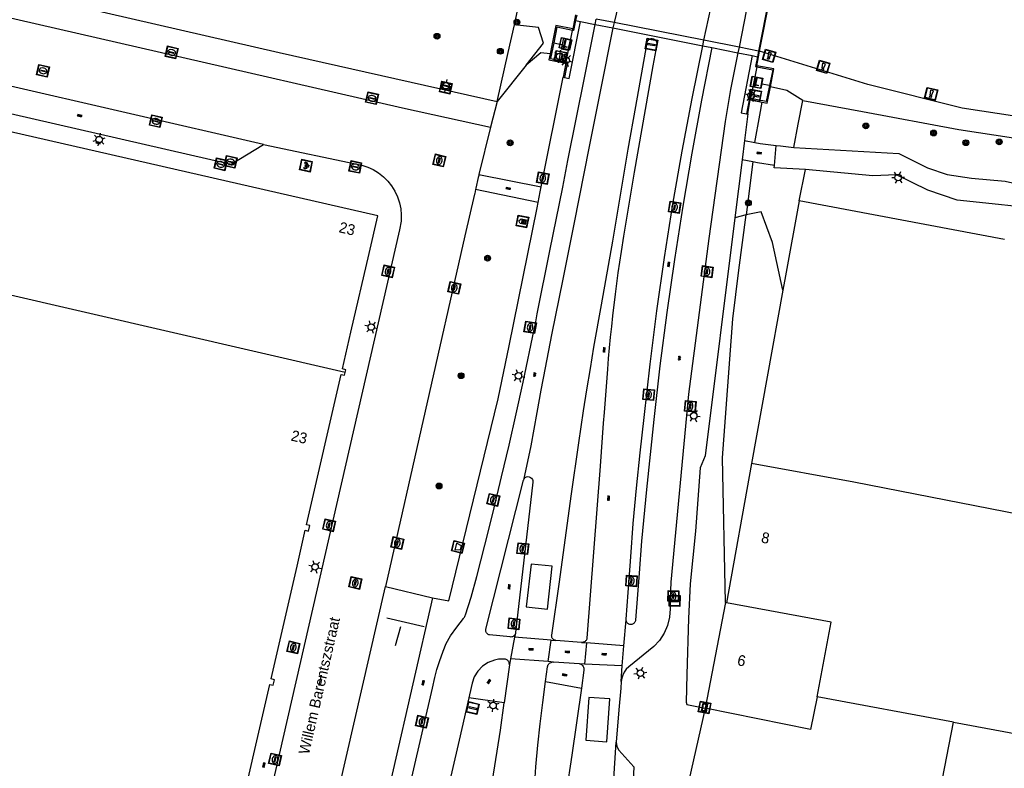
# Model space of a CAD drawing. Header units: metres. Extents: x 93870 to 95789, y 463036 to 464040.
# Tile 265 of 344: x 95054 to 95146, y 463934 to 464003. Entities that reach past the tile are written whole.
import ezdxf
from ezdxf.enums import TextEntityAlignment as Align

# ---------------------------------------------------------------- set-up
doc = ezdxf.new("R2010")
doc.units = ezdxf.units.M
doc.header["$LTSCALE"] = 25.4
for name, color, linetype in [('B_BEBOUWINGSGRENS_0', 1, 'Continuous'), ('B_TUSSENMUUR_0', 7, 'Continuous'), ('G_GRENS_ALGEMEEN_0', 7, 'Continuous'), ('K_KUNSTWERKGRENS_0', 1, 'Continuous'), ('K_KUNSTWERKGRENS_1', 1, 'Continuous'), ('Q_AFVALBAK_0', 7, 'Continuous'), ('Q_BALUSTRADE_LIJN_1', 193, 'Continuous'), ('Q_BETAALAUTOMAAT_0', 7, 'Continuous'), ('Q_BOOM_0', 3, 'Continuous'), ('Q_BRANDKRAAN_0', 5, 'Continuous'), ('Q_DAMWAND_0', 6, 'Continuous'), ('Q_FIETSENREK_LIJN_0', 7, 'Continuous'), ('Q_INSPECTIE_OF_RIOOLPUT_0', 253, 'Continuous'), ('Q_KOLK_0', 254, 'Continuous'), ('Q_LICHTMAST_0', 2, 'Continuous'), ('Q_MEERPAAL_0', 7, 'Continuous'), ('Q_RECLAMEZUIL_0', 232, 'Continuous'), ('Q_SLAGBOOM_0', 7, 'Continuous'), ('Q_STRAATNAAMBORD_0', 7, 'Continuous'), ('Q_VERKEERSBORDPAAL_0', 40, 'Continuous'), ('Q_VERKEERSREGELINSTALLATIEPAAL', 40, 'Continuous'), ('S_GBKN_SYMBOOL_GV_GROOT_0', 7, 'Continuous'), ('S_GBKN_SYMBOOL_OV_GROOT_0', 7, 'Continuous'), ('T_CULTUURGRENS_0', 76, 'Continuous'), ('V_WEGGRENS_0', 7, 'Continuous'), ('V_WEGGRENS_1', 7, 'Continuous'), ('Z_GBKN_HUISNUMMER_0', 252, 'Continuous'), ('Z_STRAATNAAM_0', 252, 'Continuous')]:
    doc.layers.add(name, color=color, linetype=linetype)

# ---------------------------------------------------------------- blocks, each defined once
blk = doc.blocks.new('Q_AFVALBAK')
for points in [[(-0.5, 0.5), (0.5, 0.5), (0.5, -0.5), (-0.5, -0.5)], [(-0.336, 0.197), (0.331, 0.197), (0.19, -0.251), (-0.196, -0.251)]]:
    blk.add_lwpolyline(points, close=True)
blk.add_lwpolyline([(-0.442, 0.464), (0.438, 0.464, -0.414214), (0.459, 0.442), (0.459, -0.437, -0.414214), (0.438, -0.459), (-0.442, -0.459, -0.414214), (-0.463, -0.437), (-0.463, 0.442), (-0.463, 0.444), (-0.463, 0.446), (-0.463, 0.448), (-0.462, 0.45), (-0.461, 0.451), (-0.46, 0.453), (-0.459, 0.455), (-0.458, 0.456), (-0.457, 0.457), (-0.456, 0.459), (-0.454, 0.46), (-0.453, 0.461), (-0.451, 0.462), (-0.449, 0.462), (-0.447, 0.463), (-0.446, 0.463), (-0.444, 0.464), (-0.442, 0.464)], format="xyb")
blk = doc.blocks.new('Q_STRAATNAAMBORD')
for points in [[(-0.5, 0.5), (0.5, 0.5), (0.5, -0.5), (-0.5, -0.5)], [(-0.369, 0.22), (0.358, 0.22), (0.358, -0.214), (-0.369, -0.214)]]:
    blk.add_lwpolyline(points, close=True)
for points in [[(-0.442, 0.464), (0.438, 0.464, -0.414214), (0.459, 0.442), (0.459, -0.437, -0.414214), (0.438, -0.459), (-0.442, -0.459, -0.414214), (-0.463, -0.437), (-0.463, 0.442), (-0.463, 0.444), (-0.463, 0.446), (-0.463, 0.448), (-0.462, 0.45), (-0.461, 0.451), (-0.46, 0.453), (-0.459, 0.455), (-0.458, 0.456), (-0.457, 0.457), (-0.456, 0.459), (-0.454, 0.46), (-0.453, 0.461), (-0.451, 0.462), (-0.449, 0.462), (-0.447, 0.463), (-0.446, 0.463), (-0.444, 0.464), (-0.442, 0.464)], [(-0.287, 0.16), (0.281, 0.16, -0.414214), (0.303, 0.139), (0.303, -0.134, -0.414214), (0.281, -0.156), (-0.287, -0.156, -0.414214), (-0.308, -0.134), (-0.308, 0.139), (-0.308, 0.14), (-0.308, 0.142), (-0.307, 0.144), (-0.307, 0.146), (-0.306, 0.148), (-0.305, 0.149), (-0.304, 0.151), (-0.303, 0.152), (-0.302, 0.154), (-0.3, 0.155), (-0.299, 0.156), (-0.297, 0.157), (-0.296, 0.158), (-0.294, 0.159), (-0.292, 0.159), (-0.29, 0.16), (-0.288, 0.16), (-0.287, 0.16)]]:
    blk.add_lwpolyline(points, format="xyb")
blk = doc.blocks.new('Q_LICHTMAST')
for points in [[(-0.26, 0.15), (-0.52, 0.3)], [(0, 0.3), (0, 0.6)], [(0.26, 0.15), (0.52, 0.3)], [(-0.26, -0.15), (-0.52, -0.3)], [(0, -0.3), (0, -0.6)], [(0.26, -0.15), (0.52, -0.3)]]:
    blk.add_lwpolyline(points)
blk.add_circle((0, 0), 0.3)
blk = doc.blocks.new('Q_VERKEERSREGELINSTALLATIEPAAL')
for points in [[(-0.5, 0.5), (0.5, 0.5), (0.5, -0.5), (-0.5, -0.5)], [(-0.08, 0.333), (0.071, 0.333), (0.071, -0.329), (-0.08, -0.329)]]:
    blk.add_lwpolyline(points, close=True)
blk.add_lwpolyline([(-0.442, 0.464), (0.438, 0.464, -0.414214), (0.459, 0.442), (0.459, -0.437, -0.414214), (0.438, -0.459), (-0.442, -0.459, -0.414214), (-0.463, -0.437), (-0.463, 0.442), (-0.463, 0.444), (-0.463, 0.446), (-0.463, 0.448), (-0.462, 0.45), (-0.461, 0.451), (-0.46, 0.453), (-0.459, 0.455), (-0.458, 0.456), (-0.457, 0.457), (-0.456, 0.459), (-0.454, 0.46), (-0.453, 0.461), (-0.451, 0.462), (-0.449, 0.462), (-0.447, 0.463), (-0.446, 0.463), (-0.444, 0.464), (-0.442, 0.464)], format="xyb")
blk = doc.blocks.new('Q_VERKEERSBORDPAAL')
for points in [[(-0.5, 0.5), (0.5, 0.5), (0.5, -0.5), (-0.5, -0.5)], [(-0.08, 0.333), (0.071, 0.333), (0.071, -0.329), (-0.08, -0.329)]]:
    blk.add_lwpolyline(points, close=True)
blk.add_lwpolyline([(-0.442, 0.464), (0.438, 0.464, -0.414214), (0.459, 0.442), (0.459, -0.437, -0.414214), (0.438, -0.459), (-0.442, -0.459, -0.414214), (-0.463, -0.437), (-0.463, 0.442), (-0.463, 0.444), (-0.463, 0.446), (-0.463, 0.448), (-0.462, 0.45), (-0.461, 0.451), (-0.46, 0.453), (-0.459, 0.455), (-0.458, 0.456), (-0.457, 0.457), (-0.456, 0.459), (-0.454, 0.46), (-0.453, 0.461), (-0.451, 0.462), (-0.449, 0.462), (-0.447, 0.463), (-0.446, 0.463), (-0.444, 0.464), (-0.442, 0.464)], format="xyb")
blk = doc.blocks.new('Q_KOLK')
blk.add_lwpolyline([(-0.5, 0.5), (0.5, 0.5), (0.5, -0.5), (-0.5, -0.5)], close=True)
for points in [[(-0.442, 0.464), (0.438, 0.464, -0.414214), (0.459, 0.442), (0.459, -0.437, -0.414214), (0.438, -0.459), (-0.442, -0.459, -0.414214), (-0.463, -0.437), (-0.463, 0.442, -0.414214), (-0.442, 0.464)], [(-0.345, 0.105, 0.380426), (-0.276, -0.18)], [(-0.008, 0.266, 0.240218), (-0.345, 0.105)], [(-0.194, 0.045, 0.853344), (-0.194, -0.032)], [(0.331, 0.111, 0.240191), (-0.008, 0.266)], [(0.185, -0.032, 0.849746), (0.185, 0.045)], [(0.267, -0.176, 0.380426), (0.331, 0.111)], [(-0.276, -0.18, 0.148452), (0.012, -0.257)], [(0.012, -0.257, 0.131742), (0.267, -0.176)]]:
    blk.add_lwpolyline(points, format="xyb")
for points in [[(-0.194, 0.045), (0.185, 0.045)], [(0.185, -0.032), (-0.194, -0.032)]]:
    blk.add_lwpolyline(points)
blk = doc.blocks.new('Q_BRANDKRAAN')
blk.add_lwpolyline([(-0.5, 0.5), (0.5, 0.5), (0.5, -0.5), (-0.5, -0.5)], close=True)
for points in [[(-0.442, 0.464), (0.438, 0.464, -0.414214), (0.459, 0.442), (0.459, -0.437, -0.414214), (0.438, -0.459), (-0.442, -0.459, -0.414214), (-0.463, -0.437), (-0.463, 0.442), (-0.463, 0.444), (-0.463, 0.446), (-0.463, 0.448), (-0.462, 0.45), (-0.461, 0.451), (-0.46, 0.453), (-0.459, 0.455), (-0.458, 0.456), (-0.457, 0.457), (-0.456, 0.459), (-0.454, 0.46), (-0.453, 0.461), (-0.451, 0.462), (-0.449, 0.462), (-0.447, 0.463), (-0.446, 0.463), (-0.444, 0.464), (-0.442, 0.464)], [(-0.345, 0.105, 0.380426), (-0.276, -0.18)], [(-0.008, 0.266, 0.240218), (-0.345, 0.105)], [(-0.194, 0.045, 0.853344), (-0.194, -0.032)], [(0.331, 0.111, 0.240191), (-0.008, 0.266)], [(0.185, -0.032, 0.849746), (0.185, 0.045)], [(0.267, -0.176, 0.380426), (0.331, 0.111)], [(-0.276, -0.18, 0.148452), (0.012, -0.257)], [(0.012, -0.257, 0.131742), (0.267, -0.176)]]:
    blk.add_lwpolyline(points, format="xyb")
for points in [[(-0.194, 0.045), (0.185, 0.045)], [(0.185, -0.032), (-0.194, -0.032)]]:
    blk.add_lwpolyline(points)
blk = doc.blocks.new('Q_INSPECTIE_OF_RIOOLPUT')
blk.add_lwpolyline([(-0.5, 0.5), (0.5, 0.5), (0.5, -0.5), (-0.5, -0.5)], close=True)
for points in [[(-0.442, 0.464), (0.438, 0.464, -0.414214), (0.459, 0.442), (0.459, -0.437, -0.414214), (0.438, -0.459), (-0.442, -0.459, -0.414214), (-0.463, -0.437), (-0.463, 0.442), (-0.463, 0.444), (-0.463, 0.446), (-0.463, 0.448), (-0.462, 0.45), (-0.461, 0.451), (-0.46, 0.453), (-0.459, 0.455), (-0.458, 0.456), (-0.457, 0.457), (-0.456, 0.459), (-0.454, 0.46), (-0.453, 0.461), (-0.451, 0.462), (-0.449, 0.462), (-0.447, 0.463), (-0.446, 0.463), (-0.444, 0.464), (-0.442, 0.464)], [(-0.345, 0.105, 0.380426), (-0.276, -0.18)], [(-0.008, 0.266, 0.240218), (-0.345, 0.105)], [(-0.194, 0.045, 0.853344), (-0.194, -0.032)], [(0.331, 0.111, 0.240191), (-0.008, 0.266)], [(0.185, -0.032, 0.849746), (0.185, 0.045)], [(0.267, -0.176, 0.380426), (0.331, 0.111)], [(-0.276, -0.18, 0.148452), (0.012, -0.257)], [(0.012, -0.257, 0.131742), (0.267, -0.176)]]:
    blk.add_lwpolyline(points, format="xyb")
for points in [[(-0.194, 0.045), (0.185, 0.045)], [(0.185, -0.032), (-0.194, -0.032)]]:
    blk.add_lwpolyline(points)
blk = doc.blocks.new('Q_BETAALAUTOMAAT')
blk.add_lwpolyline([(-0.5, 0.5), (0.5, 0.5), (0.5, -0.5), (-0.5, -0.5)], close=True)
for points in [[(-0.442, 0.464), (0.438, 0.464, -0.414214), (0.459, 0.442), (0.459, -0.437, -0.414214), (0.438, -0.459), (-0.442, -0.459, -0.414214), (-0.463, -0.437), (-0.463, 0.442), (-0.463, 0.444), (-0.463, 0.446), (-0.463, 0.448), (-0.462, 0.45), (-0.461, 0.451), (-0.46, 0.453), (-0.459, 0.455), (-0.458, 0.456), (-0.457, 0.457), (-0.456, 0.459), (-0.454, 0.46), (-0.453, 0.461), (-0.451, 0.462), (-0.449, 0.462), (-0.447, 0.463), (-0.446, 0.463), (-0.444, 0.464), (-0.442, 0.464)], [(-0.203, 0.032, 0.050902), (-0.201, -0.03)], [(-0.002, 0.295, 0.299915), (-0.19, 0.099)], [(-0.112, 0.032, 0.069027), (-0.112, -0.03)], [(0.002, 0.2, 0.158079), (-0.093, 0.099)], [(0.146, 0.286, 0.138529), (-0.002, 0.295)], [(0.137, 0.201, 0.200552), (0.002, 0.2)], [(-0.185, -0.097, 0.345501), (0.016, -0.284)], [(-0.091, -0.097, 0.158478), (0.007, -0.196)], [(0.007, -0.196, 0.260272), (0.133, -0.183)], [(0.016, -0.284, 0.17253), (0.151, -0.265)]]:
    blk.add_lwpolyline(points, format="xyb")
for points in [[(-0.203, 0.032), (-0.268, 0.032), (-0.268, 0.099)], [(-0.268, 0.099), (-0.19, 0.099)], [(0.057, 0.032), (-0.112, 0.032)], [(-0.093, 0.099), (0.057, 0.099)], [(0.057, 0.099), (0.057, 0.032)], [(0.146, 0.286), (0.137, 0.201)], [(-0.185, -0.097), (-0.268, -0.097), (-0.268, -0.03)], [(-0.268, -0.03), (-0.201, -0.03)], [(-0.112, -0.03), (0.057, -0.03)], [(0.057, -0.097), (-0.091, -0.097)], [(0.057, -0.03), (0.057, -0.097)], [(0.133, -0.183), (0.151, -0.265)]]:
    blk.add_lwpolyline(points)
blk = doc.blocks.new('Q_RECLAMEZUIL')
blk.add_lwpolyline([(-0.5, 0.5), (0.5, 0.5), (0.5, -0.5), (-0.5, -0.5)], close=True)
for points in [[(-0.442, 0.464), (0.438, 0.464, -0.414214), (0.459, 0.442), (0.459, -0.437, -0.414214), (0.438, -0.459), (-0.442, -0.459, -0.414214), (-0.463, -0.437), (-0.463, 0.442), (-0.463, 0.444), (-0.463, 0.446), (-0.463, 0.448), (-0.462, 0.45), (-0.461, 0.451), (-0.46, 0.453), (-0.459, 0.455), (-0.458, 0.456), (-0.457, 0.457), (-0.456, 0.459), (-0.454, 0.46), (-0.453, 0.461), (-0.451, 0.462), (-0.449, 0.462), (-0.447, 0.463), (-0.446, 0.463), (-0.444, 0.464), (-0.442, 0.464)], [(-0.132, 0.045, 0.550274), (-0.132, -0.036)], [(0.126, -0.036, 0.506565), (0.126, 0.045)], [(-0.132, -0.14, 0.502509), (-0.132, -0.221)], [(0.126, -0.221, 0.554525), (0.126, -0.14)]]:
    blk.add_lwpolyline(points, format="xyb")
for points in [[(-0.228, 0.17), (-0.002, 0.326), (0.215, 0.17)], [(0.215, 0.17), (0.215, -0.318), (-0.228, -0.318), (-0.228, 0.17)], [(-0.132, 0.045), (0.126, 0.045)], [(0.126, -0.036), (-0.132, -0.036)], [(-0.132, -0.14), (0.126, -0.14)], [(0.126, -0.221), (-0.132, -0.221)]]:
    blk.add_lwpolyline(points)
blk = doc.blocks.new('Q_SLAGBOOM')
blk.add_lwpolyline([(-0.5, 0.5), (0.5, 0.5), (0.5, -0.5), (-0.5, -0.5)], close=True)
blk.add_lwpolyline([(-0.442, 0.464), (0.438, 0.464, -0.414214), (0.459, 0.442), (0.459, -0.437, -0.414214), (0.438, -0.459), (-0.442, -0.459, -0.414214), (-0.463, -0.437), (-0.463, 0.442), (-0.463, 0.444), (-0.463, 0.446), (-0.463, 0.448), (-0.462, 0.45), (-0.461, 0.451), (-0.46, 0.453), (-0.459, 0.455), (-0.458, 0.456), (-0.457, 0.457), (-0.456, 0.459), (-0.454, 0.46), (-0.453, 0.461), (-0.451, 0.462), (-0.449, 0.462), (-0.447, 0.463), (-0.446, 0.463), (-0.444, 0.464), (-0.442, 0.464)], format="xyb")
for points in [[(-0.29, 0.043), (-0.375, 0.043), (-0.375, 0.105)], [(-0.375, 0.105), (-0.29, 0.105)], [(-0.29, 0.105), (-0.29, 0.204)], [(-0.29, 0.204), (-0.226, 0.204), (-0.226, 0.105)], [(-0.226, 0.043), (-0.226, -0.197), (-0.29, -0.197), (-0.29, 0.043)], [(-0.226, 0.105), (0.37, 0.105), (0.37, 0.043), (-0.226, 0.043)]]:
    blk.add_lwpolyline(points)
blk = doc.blocks.new('Q_BOOM')
for radius in [0.27, 0.18, 0.09]:
    blk.add_circle((0, 0), radius)
blk = doc.blocks.new('Q_MEERPAAL')
for points in [[(-0.5, 0.5), (0.5, 0.5), (0.5, -0.5), (-0.5, -0.5)], [(-0.076, 0.32), (0.068, 0.32), (0.068, 0.17), (-0.076, 0.17)]]:
    blk.add_lwpolyline(points, close=True)
blk.add_lwpolyline([(-0.442, 0.464), (0.438, 0.464, -0.414214), (0.459, 0.442), (0.459, -0.437, -0.414214), (0.438, -0.459), (-0.442, -0.459, -0.414214), (-0.463, -0.437), (-0.463, 0.442), (-0.463, 0.444), (-0.463, 0.446), (-0.463, 0.448), (-0.462, 0.45), (-0.461, 0.451), (-0.46, 0.453), (-0.459, 0.455), (-0.458, 0.456), (-0.457, 0.457), (-0.456, 0.459), (-0.454, 0.46), (-0.453, 0.461), (-0.451, 0.462), (-0.449, 0.462), (-0.447, 0.463), (-0.446, 0.463), (-0.444, 0.464), (-0.442, 0.464)], format="xyb")
for points in [[(-0.076, 0.124), (-0.136, -0.311)], [(-0.076, 0.124), (0.068, 0.124)], [(0.068, 0.124), (0.122, -0.311)], [(-0.136, -0.311), (0.122, -0.311)]]:
    blk.add_lwpolyline(points)
blk = doc.blocks.new('S_GBKN_SYMBOOL_OV_GROOT')
for points in [[(-0.21875, 0.0625), (0.21875, 0.0625)], [(-0.21875, 0), (0.21875, 0)], [(-0.1875, 0.0625), (-0.1875, 0)], [(-0.125, 0.09375), (-0.125, 0.0625)], [(-0.125, 0), (-0.125, -0.0625)], [(-0.0625, 0.0625), (-0.0625, 0)], [(0, 0.09375), (0, 0.0625)], [(0, 0), (0, -0.0625)], [(0.0625, 0.0625), (0.0625, 0)], [(0.125, 0.09375), (0.125, 0.0625)], [(0.125, 0), (0.125, -0.0625)], [(0.1875, 0.0625), (0.1875, 0)], [(-0.21875, -0.0625), (0.21875, -0.0625)], [(-0.1875, -0.0625), (-0.1875, -0.09375)], [(-0.0625, -0.0625), (-0.0625, -0.09375)], [(0.0625, -0.0625), (0.0625, -0.09375)], [(0.1875, -0.0625), (0.1875, -0.09375)]]:
    blk.add_lwpolyline(points)
blk = doc.blocks.new('S_GBKN_SYMBOOL_GV_GROOT')
for points in [[(-0.1875, 0.03125), (-0.09375, 0.09375)], [(-0.1875, -0.0625), (0.0625, 0.09375)], [(-0.1875, 0.09375), (0.125, -0.09375)], [(-0.1875, 0), (-0.03125, -0.09375)], [(-0.125, -0.09375), (0.1875, 0.09375)], [(-0.0625, 0.09375), (0.1875, -0.0625)], [(0.03125, -0.09375), (0.1875, 0)], [(0.09375, 0.09375), (0.1875, 0.03125)]]:
    blk.add_lwpolyline(points)

msp = doc.modelspace()

# ---------------------------------------------------------------- linework, layer by layer
at = {"layer": 'B_BEBOUWINGSGRENS_0'}
for p, q in [((95087.47, 463984.83), (95051.64, 463993.02)), ((95145.729, 463982.618), (95126.64, 463986.23)), ((95086.661, 463981.32), (95087.47, 463984.83)), ((95125.136, 463977.923), (95122.224, 463961.835)), ((95122.224, 463961.835), (95119.879, 463948.883)), ((95119.78, 463948.9), (95117.89, 463939.08)), ((95119.879, 463948.883), (95119.78, 463948.9)), ((95117.89, 463939.08), (95114.566, 463924.228))]:
    msp.add_line(p, q, dxfattribs=at)
for points in [[(95126.64, 463986.23), (95125.378, 463979.26), (95125.136, 463977.923)], [(95084.451, 463970.286), (95084.51, 463970.53), (95084.19, 463970.6), (95084.976, 463974.011), (95086.661, 463981.32)], [(95074.23, 463927.34), (95077.45, 463941.3), (95077.76, 463941.23), (95077.87, 463941.74), (95077.56, 463941.81), (95079.971, 463952.282), (95080.74, 463955.62), (95081.05, 463955.55), (95081.17, 463956.06), (95080.86, 463956.13), (95084.08, 463970.1), (95084.39, 463970.03), (95084.451, 463970.286)]]:
    msp.add_lwpolyline(points, dxfattribs=at)
at = {"layer": 'B_TUSSENMUUR_0'}
for p, q in [((95084.451, 463970.286), (95048.322, 463978.608)), ((95140.987, 463937.781), (95128.307, 463940.147)), ((95137.457, 463919.747), (95140.987, 463937.781))]:
    msp.add_line(p, q, dxfattribs=at)
for points in [[(95151.534, 463956.232), (95131.712, 463960.078), (95122.224, 463961.835)], [(95140.987, 463937.781), (95147.83, 463936.51), (95151.534, 463956.232)], [(95128.307, 463940.147), (95129.613, 463947.08), (95119.879, 463948.883)], [(95128.307, 463940.147), (95127.705, 463937.117), (95117.89, 463939.08)]]:
    msp.add_lwpolyline(points, dxfattribs=at)
at = {"layer": 'G_GRENS_ALGEMEEN_0'}
for p, q in [((95105.749, 464002.988), (95105.592, 464002.193)), ((95122.71, 463998.769), (95122.863, 463999.59)), ((95104.956, 463999.016), (95104.691, 463997.696)), ((95121.855, 463994.298), (95122.098, 463995.601))]:
    msp.add_line(p, q, dxfattribs=at)
at = {"layer": 'K_KUNSTWERKGRENS_0'}
for p, q in [((95105.85, 464003.492), (95105.749, 464002.988)), ((95105.749, 464002.988), (95105.862, 464002.966)), ((95105.862, 464002.966), (95106.33, 464002.873)), ((95106.33, 464002.873), (95107.681, 464002.595)), ((95109.451, 464002.78), (95107.783, 464003.11)), ((95117.792, 464001.132), (95109.451, 464002.78)), ((95107.681, 464002.595), (95109.328, 464002.277)), ((95109.328, 464002.277), (95109.331, 464002.277)), ((95109.331, 464002.277), (95117.682, 464000.619)), ((95105.382, 464001.181), (95104.738, 464001.324)), ((95121.05, 464000.487), (95117.792, 464001.132)), ((95117.682, 464000.619), (95118.514, 464000.454)), ((95118.514, 464000.454), (95120.948, 463999.97)), ((95122.874, 464000.127), (95121.05, 464000.487)), ((95122.863, 463999.59), (95122.965, 464000.109)), ((95122.965, 464000.109), (95122.874, 464000.127)), ((95122.965, 464000.109), (95122.965, 464000.109)), ((95120.948, 463999.97), (95122.279, 463999.706)), ((95122.279, 463999.706), (95122.772, 463999.608)), ((95122.772, 463999.608), (95122.863, 463999.59))]:
    msp.add_line(p, q, dxfattribs=at)
msp.add_lwpolyline([(95104.738, 464001.324), (95104.523, 464000.354), (95105.167, 464000.211), (95105.382, 464001.181)], dxfattribs=at)
at = {"layer": 'K_KUNSTWERKGRENS_1'}
for p, q in [((95122.965, 464000.109), (95125.069, 464010.826)), ((95104.982, 463999.143), (95105.564, 464002.055)), ((95105.564, 464002.055), (95105.592, 464002.193)), ((95107.681, 464002.595), (95109.331, 464002.277)), ((95122.863, 463999.59), (95122.965, 464000.109)), ((95103.491, 463999.878), (95103.381, 463999.331)), ((95103.381, 463999.331), (95104.956, 463999.016)), ((95104.956, 463999.016), (95104.982, 463999.143)), ((95122.693, 463998.682), (95122.124, 463995.736)), ((95122.71, 463998.769), (95122.693, 463998.682)), ((95122.124, 463995.736), (95122.098, 463995.601)), ((95122.098, 463995.601), (95123.217, 463995.388))]:
    msp.add_line(p, q, dxfattribs=at)
for points in [[(95105.592, 464002.193), (95104.017, 464002.508), (95103.491, 463999.878)], [(95123.964, 463996.808), (95124.29, 463998.482), (95122.71, 463998.769)], [(95123.217, 463995.388), (95123.671, 463995.302), (95123.964, 463996.808)]]:
    msp.add_lwpolyline(points, dxfattribs=at)
at = {"layer": 'Q_BALUSTRADE_LIJN_1'}
for p, q in [((95124.987, 464010.842), (95122.874, 464000.127)), ((95105.963, 464003.47), (95105.862, 464002.966)), ((95103.827, 464000.896), (95104.561, 464000.738)), ((95122.874, 464000.127), (95122.772, 463999.608)), ((95104.824, 463997.674), (95104.82, 463997.651)), ((95123.876, 463996.919), (95123.165, 463997.06)), ((95121.756, 463994.314), (95121.751, 463994.289))]:
    msp.add_line(p, q, dxfattribs=at)
for points in [[(95105.862, 464002.966), (95105.677, 464002.032), (95105.564, 464002.055)], [(95105.564, 464002.055), (95104.12, 464002.355), (95103.827, 464000.896)], [(95103.827, 464000.896), (95103.534, 463999.432), (95104.982, 463999.143)], [(95104.982, 463999.143), (95105.109, 463999.118), (95104.824, 463997.674)], [(95122.772, 463999.608), (95122.593, 463998.701), (95122.693, 463998.682)], [(95122.693, 463998.682), (95124.178, 463998.402), (95123.876, 463996.919)], [(95123.876, 463996.919), (95123.587, 463995.45), (95122.124, 463995.736)], [(95122.124, 463995.736), (95122.024, 463995.756), (95121.756, 463994.314)]]:
    msp.add_lwpolyline(points, dxfattribs=at)
at = {"layer": 'Q_DAMWAND_0'}
msp.add_lwpolyline([(95178.13, 463989.29), (95169.637, 463990.585), (95141.79, 463994.83), (95133.034, 463997.03), (95122.965, 464000.109)], dxfattribs=at)
at = {"layer": 'Q_FIETSENREK_LIJN_0'}
for p, q in [((95088.307, 463947.499), (95091.801, 463946.679)), ((95089.132, 463944.928), (95089.614, 463946.692))]:
    msp.add_line(p, q, dxfattribs=at)
at = {"layer": 'T_CULTUURGRENS_0'}
for p, q in [((95100.168, 464002.572), (95100.601, 464004.464)), ((95101.264, 463998.836), (95098.571, 463995.452)), ((95122.33, 463989.841), (95121.704, 463984.928)), ((95126.64, 463986.23), (95127.217, 463989.125)), ((95121.704, 463984.928), (95120.675, 463984.643)), ((95119.78, 463948.9), (95119.525, 463962.35))]:
    msp.add_line(p, q, dxfattribs=at)
for points in [[(95098.571, 463995.452), (95099.58, 464000), (95100.168, 464002.572)], [(95101.264, 463998.836), (95102.885, 464000.866), (95102.412, 464002.308), (95100.168, 464002.572)], [(95103.491, 463999.878), (95102.62, 463999.98), (95101.264, 463998.836)], [(95126.973, 463995.541), (95125.49, 463996.47), (95123.964, 463996.808)], [(95126.132, 463991.178), (95126.55, 463993.348), (95126.973, 463995.541)], [(95126.973, 463995.541), (95132.535, 463994.511), (95141.489, 463992.852), (95169.328, 463988.608), (95177.684, 463987.334)], [(95122.535, 463991.633), (95122.995, 463994.165), (95123.217, 463995.388)], [(95119.525, 463962.35), (95120.472, 463975.253), (95121.047, 463979.765), (95121.704, 463984.928)], [(95125.136, 463977.923), (95124.17, 463982.358), (95123.12, 463985.202), (95121.704, 463984.928)]]:
    msp.add_lwpolyline(points, dxfattribs=at)
at = {"layer": 'V_WEGGRENS_0'}
for p, q in [((95076.854, 463991.462), (95045.638, 463998.63)), ((95102.666, 463987.506), (95104.691, 463997.696)), ((95104.691, 463997.696), (95104.824, 463997.674)), ((95098.571, 463995.452), (95097.937, 463993.065)), ((95121.855, 463994.298), (95121.56, 463991.81)), ((95121.756, 463994.314), (95121.855, 463994.298)), ((95097.937, 463993.065), (95096.883, 463988.656)), ((95121.56, 463991.81), (95121.346, 463990.02)), ((95121.56, 463991.81), (95122.535, 463991.633)), ((95124.358, 463989.488), (95124.501, 463991.371)), ((95121.346, 463990.02), (95120.675, 463984.643)), ((95122.33, 463989.841), (95121.346, 463990.02)), ((95096.883, 463988.656), (95102.666, 463987.506)), ((95102.381, 463986.075), (95096.571, 463987.286)), ((95089.634, 463984.332), (95089.49, 463983.52)), ((95089.49, 463983.52), (95066.175, 463882.021)), ((95095.581, 463982.963), (95088.196, 463950.408)), ((95072.645, 463883.034), (95088.196, 463950.408)), ((95088.196, 463950.408), (95092.567, 463949.351)), ((95110.355, 463944.899), (95110.549, 463947.298)), ((95100.267, 463946.037), (95100.198, 463945.675)), ((95100.198, 463945.675), (95099.82, 463943.678)), ((95103.581, 463945.421), (95100.198, 463945.675)), ((95103.312, 463943.418), (95103.581, 463945.421)), ((95103.581, 463945.421), (95104.027, 463945.388)), ((95106.417, 463945.204), (95104.027, 463945.388)), ((95106.417, 463945.204), (95106.873, 463945.169)), ((95106.873, 463945.169), (95106.682, 463943.195)), ((95110.355, 463944.899), (95106.873, 463945.169)), ((95110.195, 463943.012), (95110.355, 463944.899)), ((95099.82, 463943.678), (95099.714, 463943.115)), ((95103.312, 463943.418), (95099.82, 463943.678)), ((95103.801, 463943.382), (95103.312, 463943.418)), ((95106.212, 463943.219), (95103.801, 463943.382)), ((95099.714, 463943.115), (95099.229, 463939.58)), ((95106.682, 463943.195), (95106.212, 463943.219)), ((95110.195, 463943.012), (95106.682, 463943.195)), ((95110.112, 463941.558), (95110.195, 463943.012)), ((95103.056, 463941.574), (95106.409, 463940.95)), ((95099.229, 463939.58), (95095.927, 463940.044))]:
    msp.add_line(p, q, dxfattribs=at)
for points in [[(94981.158, 464019.943), (95000, 464015.48), (95067.38, 464000), (95089.78, 463994.87), (95097.937, 463993.065)], [(95032.825, 464010.472), (95078.31, 464000), (95098.571, 463995.452)], [(95104.824, 463997.674), (95105.273, 463997.598), (95106.33, 464002.873)], [(95094.83, 463946.607), (95095.43, 463947.411), (95095.48, 463947.477), (95095.526, 463947.545), (95095.569, 463947.616), (95095.607, 463947.69), (95095.641, 463947.765), (95096.153, 463949.396), (95096.681, 463951.34), (95097.435, 463954.25), (95098.168, 463957.172), (95098.99, 463960.584), (95099.676, 463963.511), (95100.338, 463966.432), (95100.974, 463969.376), (95102.026, 463974.26), (95102.121, 463974.789), (95102.303, 463975.716), (95103.479, 463981.589), (95104.672, 463987.504), (95105.155, 463989.969), (95106.722, 463997.807), (95107.681, 464002.595)], [(95109.328, 464002.277), (95108.152, 463996.392), (95107.131, 463991.26), (95105.683, 463984.06), (95104.662, 463978.929), (95103.627, 463973.778), (95103.019, 463970.695), (95102.624, 463968.63), (95102.249, 463966.566), (95101.709, 463963.461), (95101.02, 463960.272)], [(95104.027, 463945.388), (95103.962, 463945.401), (95103.9, 463945.423), (95103.842, 463945.454), (95103.789, 463945.493), (95103.742, 463945.54), (95103.698, 463945.6), (95103.665, 463945.668), (95103.644, 463945.74), (95103.634, 463945.814), (95103.638, 463945.889), (95104.35, 463950.836), (95105.464, 463958.776), (95106.174, 463963.732), (95106.608, 463966.71), (95106.913, 463968.671), (95107.249, 463970.651), (95107.571, 463972.628), (95108.282, 463976.565), (95109.318, 463982.481), (95110.248, 463988.059), (95110.752, 463991.022), (95111.462, 463994.985), (95112.5, 464000.902), (95112.516, 464000.973), (95112.543, 464001.04), (95112.581, 464001.102), (95112.628, 464001.158), (95112.683, 464001.205), (95112.746, 464001.242), (95112.813, 464001.269), (95112.885, 464001.285), (95112.958, 464001.289), (95113.03, 464001.281), (95113.092, 464001.266), (95113.152, 464001.242), (95113.208, 464001.211), (95113.259, 464001.172), (95113.304, 464001.126), (95113.353, 464001.057), (95113.388, 464000.98), (95113.408, 464000.898), (95113.414, 464000.814), (95113.403, 464000.73), (95113.042, 463998.753), (95111.291, 463988.886), (95110.316, 463982.944), (95110.089, 463981.5), (95109.797, 463979.52), (95109.544, 463977.536), (95109.288, 463975.541), (95109.185, 463974.556), (95109.084, 463973.553), (95108.974, 463972.555), (95108.875, 463971.564), (95108.818, 463970.572), (95108.657, 463968.561), (95108.504, 463966.571), (95108.434, 463965.565), (95108.148, 463961.567), (95106.913, 463945.588), (95106.897, 463945.519), (95106.872, 463945.454), (95106.836, 463945.394), (95106.792, 463945.34), (95106.739, 463945.293), (95106.682, 463945.256), (95106.62, 463945.228), (95106.554, 463945.21), (95106.486, 463945.202), (95106.417, 463945.204)], [(95110.549, 463947.298), (95110.55, 463947.373), (95110.753, 463949.84), (95110.993, 463953.153), (95111.225, 463956.253), (95111.528, 463959.536), (95111.866, 463962.815), (95112.239, 463966.09), (95112.792, 463971.058), (95113.42, 463976.017), (95114.123, 463980.965), (95114.902, 463985.903), (95115.755, 463990.828), (95116.683, 463995.739), (95117.682, 464000.619)], [(95118.514, 464000.454), (95117.558, 463995.564), (95116.662, 463990.648), (95115.829, 463985.721), (95115.059, 463980.783), (95114.351, 463975.836), (95113.706, 463970.881), (95113.125, 463965.918), (95112.778, 463962.663), (95112.452, 463959.407), (95111.991, 463954.622), (95111.773, 463951.638), (95111.427, 463947.272), (95111.415, 463947.203), (95111.392, 463947.137), (95111.36, 463947.075), (95111.318, 463947.019), (95111.268, 463946.97), (95111.214, 463946.93), (95111.155, 463946.899), (95111.092, 463946.877), (95111.026, 463946.865), (95110.959, 463946.863), (95110.891, 463946.876), (95110.825, 463946.9), (95110.764, 463946.933), (95110.709, 463946.974), (95110.66, 463947.024), (95110.616, 463947.085), (95110.582, 463947.152), (95110.56, 463947.224), (95110.549, 463947.298)], [(95120.948, 463999.97), (95120.272, 463996.55), (95119.764, 463993.585), (95118.237, 463982.711), (95116.366, 463968.261), (95114.72, 463950.805), (95114.665, 463949.251), (95114.648, 463948.332), (95114.583, 463947.532), (95114.404, 463946.786), (95114.109, 463946.073), (95113.674, 463945.39), (95113.131, 463944.824), (95110.796, 463942.925), (95110.574, 463942.704), (95110.39, 463942.449), (95110.249, 463942.169), (95110.156, 463941.869), (95110.112, 463941.558)], [(95122.279, 463999.706), (95121.254, 463994.397), (95121.756, 463994.314)], [(95045.638, 463998.63), (95047.243, 463995.74), (95073.862, 463989.612), (95076.854, 463991.462)], [(95076.854, 463991.462), (95085.989, 463989.539), (95086.536, 463989.36), (95087.058, 463989.118), (95087.548, 463988.817), (95088, 463988.461), (95088.408, 463988.054), (95088.765, 463987.603), (95089.067, 463987.113), (95089.309, 463986.591), (95089.489, 463986.045), (95089.604, 463985.481), (95089.653, 463984.907), (95089.634, 463984.332)], [(95122.535, 463991.633), (95123.003, 463991.548), (95124.501, 463991.371)], [(95124.501, 463991.371), (95124.898, 463991.324), (95126.132, 463991.178)], [(95126.132, 463991.178), (95135.911, 463990.624), (95138.567, 463989.295), (95140.412, 463988.663), (95142.668, 463988.321), (95145.794, 463988.048), (95147.144, 463987.74), (95148.955, 463987.125), (95152.508, 463986.818), (95153.96, 463986.681), (95157.428, 463986.903), (95162.173, 463986.875), (95177.171, 463984.612)], [(95124.358, 463989.488), (95122.774, 463989.76), (95122.33, 463989.841)], [(95127.217, 463989.125), (95124.325, 463989.291), (95124.358, 463989.488)], [(95176.69, 463982.662), (95162.662, 463984.779), (95159.692, 463984.712), (95156.873, 463984.609), (95153.764, 463984.763), (95152.158, 463985.037), (95149.254, 463985.088), (95146.315, 463985.754), (95145.17, 463985.891), (95141.326, 463986.284), (95138.61, 463987.223), (95135.694, 463988.637), (95133.485, 463988.547), (95127.217, 463989.125)], [(95096.883, 463988.656), (95096.861, 463988.564), (95096.817, 463988.379), (95096.598, 463987.406), (95096.571, 463987.286)], [(95096.571, 463987.286), (95096.487, 463986.914), (95096.469, 463986.838), (95095.581, 463982.963)], [(95102.381, 463986.075), (95102.571, 463987.052), (95102.666, 463987.506)], [(95092.567, 463949.351), (95094.091, 463949.063), (95098.67, 463967.82), (95099.676, 463972.765), (95102.284, 463985.579), (95102.381, 463986.075)], [(95120.675, 463984.643), (95117.915, 463962.53), (95117.437, 463961.407), (95117.011, 463955.546), (95116.511, 463950.654), (95116.353, 463947.415), (95116.186, 463942.217), (95116.151, 463939.651), (95116.2, 463939.433), (95117.89, 463939.08)], [(95097.86, 463945.899), (95097.796, 463945.92), (95097.736, 463945.95), (95097.681, 463945.989), (95097.632, 463946.035), (95097.591, 463946.088), (95097.556, 463946.151), (95097.531, 463946.218), (95097.517, 463946.289), (95097.514, 463946.361), (95097.522, 463946.432), (95101.02, 463960.272)], [(95101.02, 463960.272), (95101.071, 463960.404), (95101.162, 463960.511), (95101.284, 463960.581), (95101.422, 463960.607), (95101.561, 463960.585), (95101.678, 463960.536), (95101.777, 463960.455), (95101.847, 463960.349), (95101.883, 463960.227), (95101.883, 463960.099), (95100.279, 463946.11), (95100.267, 463946.037)], [(95103.69, 463952.27), (95101.72, 463952.467), (95101.278, 463948.5)], [(95101.278, 463948.5), (95103.251, 463948.279), (95103.69, 463952.27)], [(95092.567, 463949.351), (95085.256, 463917.398), (95081.13, 463899.526), (95077.09, 463882.034)], [(95077.707, 463876.664), (95082.863, 463899.029), (95087.081, 463917.278), (95092.549, 463940.958), (95092.765, 463941.938), (95092.962, 463942.693), (95093.197, 463943.419), (95093.543, 463944.38), (95093.843, 463945.111), (95094.233, 463945.801), (95094.83, 463946.607)], [(95100.267, 463946.037), (95100.242, 463945.967), (95100.206, 463945.902), (95100.16, 463945.844), (95100.105, 463945.794), (95100.05, 463945.758), (95099.989, 463945.731), (95099.925, 463945.712), (95099.858, 463945.704), (95099.792, 463945.706), (95097.86, 463945.899)], [(95099.714, 463943.115), (95099.714, 463943.196), (95099.701, 463943.277), (95099.675, 463943.354), (95099.636, 463943.425), (95099.586, 463943.489), (95099.531, 463943.54), (95099.47, 463943.582), (95099.403, 463943.613), (95099.331, 463943.635), (95099.258, 463943.645), (95098.709, 463943.636), (95098.335, 463943.554), (95097.743, 463943.337), (95097.214, 463942.994), (95096.774, 463942.541), (95096.446, 463942.003), (95096.245, 463941.405), (95096.162, 463941.026), (95095.927, 463940.044)], [(95103.056, 463941.574), (95103.249, 463942.948), (95103.266, 463943.024), (95103.295, 463943.097), (95103.335, 463943.165), (95103.385, 463943.225), (95103.443, 463943.278), (95103.507, 463943.32), (95103.576, 463943.351), (95103.649, 463943.373), (95103.724, 463943.383), (95103.801, 463943.382)], [(95106.212, 463943.219), (95106.279, 463943.201), (95106.343, 463943.174), (95106.404, 463943.139), (95106.458, 463943.096), (95106.507, 463943.046), (95106.557, 463942.975), (95106.595, 463942.896), (95106.619, 463942.812), (95106.628, 463942.726), (95106.623, 463942.639), (95106.409, 463940.95)], [(95100.364, 463909.043), (95100.483, 463909.727), (95100.997, 463912.681), (95101.121, 463913.675), (95101.231, 463914.69), (95101.421, 463916.656), (95101.578, 463918.66), (95101.731, 463920.645), (95101.83, 463922.63), (95101.912, 463924.626), (95101.957, 463926.632), (95101.999, 463928.628), (95102.08, 463931.638), (95102.118, 463932.654), (95102.18, 463933.656), (95102.353, 463935.654), (95102.562, 463937.648), (95102.807, 463939.636), (95103.056, 463941.574)], [(95110.112, 463941.558), (95110.067, 463940.951), (95109.866, 463938.94), (95109.643, 463935.923)], [(95106.409, 463940.95), (95105.506, 463934.721), (95104.459, 463927.797), (95103.448, 463921.858), (95101.423, 463910.015), (95101.259, 463909.046)], [(95095.927, 463940.044), (95095.036, 463936.113), (95090.743, 463917.556), (95085.114, 463893.13), (95081.294, 463876.505), (95081.197, 463876.164), (95081.177, 463876.084), (95081.173, 463876.002)], [(95106.806, 463936.111), (95108.77, 463935.982), (95109.047, 463939.964), (95107.081, 463940.087), (95106.806, 463936.111)], [(95094.399, 463910.223), (95094.937, 463912.786), (95096.75, 463923.61), (95098.875, 463937.063), (95099.229, 463939.58)], [(95107.767, 463915.559), (95107.945, 463916.499), (95109.3, 463930.582), (95109.643, 463935.923)], [(95109.643, 463935.923), (95109.702, 463935.519), (95109.883, 463935.202), (95111.281, 463933.657), (95111.107, 463930.445), (95109.756, 463916.421)]]:
    msp.add_lwpolyline(points, dxfattribs=at)
at = {"layer": 'V_WEGGRENS_1'}
for p, q in [((95111.997, 464013.417), (95109.451, 464002.78)), ((95117.792, 464001.132), (95120.082, 464011.814)), ((95123.172, 464011.202), (95121.05, 464000.487)), ((95107.681, 464002.595), (95107.783, 464003.11)), ((95109.451, 464002.78), (95109.331, 464002.277)), ((95117.682, 464000.619), (95117.792, 464001.132)), ((95121.05, 464000.487), (95120.948, 463999.97))]:
    msp.add_line(p, q, dxfattribs=at)
at = {"layer": 'Z_STRAATNAAM_0'}
msp.add_line((95082.02, 463941.186), (95082.243, 463942.161), dxfattribs=at)

# ---------------------------------------------------------------- block references
at = {"layer": 'Q_AFVALBAK_0', "rotation": 76.28115550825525}
msp.add_blockref('Q_AFVALBAK', (95094.932, 463954.065), dxfattribs=at)
at = {"layer": 'Q_BETAALAUTOMAAT_0', "rotation": 168.1122902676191}
msp.add_blockref('Q_BETAALAUTOMAAT', (95080.79, 463989.49), dxfattribs=at)
at = {"layer": 'Q_BOOM_0'}
for p, rotation in [((95100.411, 464002.813), 77.10937620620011), ((95092.98, 464001.509), 168.8338761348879), ((95098.867, 464000.111), 77.49120245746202), ((95132.843, 463993.179), 169.5032528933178), ((95139.135, 463992.521), 169.5032528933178), ((95099.776, 463991.606), 76.55539336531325), ((95142.136, 463991.62), 171.332109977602), ((95145.236, 463991.692), 171.332109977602), ((95121.923, 463986.024), 82.73866787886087), ((95097.686, 463980.899), 77.21893722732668), ((95095.212, 463969.979), 77.2189372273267), ((95093.167, 463959.732), 77.2189372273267)]:
    msp.add_blockref('Q_BOOM', p, dxfattribs=dict(at, rotation=rotation))
at = {"layer": 'Q_BRANDKRAAN_0'}
for p, rotation in [((95073.801, 463989.842), 167.0357266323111), ((95079.632, 463944.741), 77.0631972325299)]:
    msp.add_blockref('Q_BRANDKRAAN', p, dxfattribs=dict(at, rotation=rotation))
at = {"layer": 'Q_INSPECTIE_OF_RIOOLPUT_0'}
for p, rotation in [((95056.36, 463998.3), 167.0675982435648), ((95093.195, 463989.97), 76.55539336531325), ((95085.387, 463950.731), 77.00283677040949)]:
    msp.add_blockref('Q_INSPECTIE_OF_RIOOLPUT', p, dxfattribs=dict(at, rotation=rotation))
at = {"layer": 'Q_KOLK_0'}
for p, rotation in [((95068.309, 464000.009), 167.1006923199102), ((95086.943, 463995.754), 167.1006923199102), ((95066.847, 463993.619), 167.0675982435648), ((95072.87, 463989.622), 167.0357266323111), ((95085.384, 463989.376), 168.1122902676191), ((95102.819, 463988.329), 78.7603690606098), ((95115.065, 463985.622), 81.03511935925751), ((95088.44, 463979.675), 77.06319723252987), ((95118.081, 463979.64), 82.6223338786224), ((95094.586, 463978.141), 77.21893722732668), ((95101.645, 463974.469), 79.81910826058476), ((95112.653, 463968.215), 83.64841618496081), ((95116.513, 463967.143), 84.61326637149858), ((95098.222, 463958.444), 76.45473806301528), ((95082.959, 463956.085), 77.0631972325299), ((95089.298, 463954.43), 77.2189372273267), ((95100.954, 463953.91), 83.45894469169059), ((95111.054, 463950.912), 85.85662291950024), ((95114.941, 463949.503), 87.97300317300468), ((95100.137, 463946.936), 83.45894469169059), ((95091.585, 463937.836), 76.99760815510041), ((95077.93, 463934.33), 77.06319723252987)]:
    msp.add_blockref('Q_KOLK', p, dxfattribs=dict(at, rotation=rotation))
at = {"layer": 'Q_LICHTMAST_0'}
for p, rotation in [((95104.373, 463999.64), 168.6900675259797), ((95104.981, 463999.265), 78.67966335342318), ((95093.801, 463996.909), 167.3484874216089), ((95122.185, 463996), 79.06618321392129), ((95061.576, 463991.907), 167.0357266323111), ((95135.84, 463988.391), 154.1307507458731), ((95086.869, 463974.497), 77.0631972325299), ((95100.547, 463969.959), 77.84436838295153), ((95116.845, 463966.252), 84.61326637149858), ((95081.645, 463952.212), 77.0631972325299), ((95111.882, 463942.343), 39.12063822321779), ((95098.192, 463939.346), 172.0011202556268)]:
    msp.add_blockref('Q_LICHTMAST', p, dxfattribs=dict(at, rotation=rotation))
at = {"layer": 'Q_MEERPAAL_0'}
for p, rotation in [((95123.849, 463999.687), 162.9968893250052), ((95128.878, 463998.663), 162.9968893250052), ((95138.912, 463996.155), 165.8960310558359)]:
    msp.add_blockref('Q_MEERPAAL', p, dxfattribs=dict(at, rotation=rotation))
at = {"layer": 'Q_RECLAMEZUIL_0', "rotation": 78.49586859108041}
msp.add_blockref('Q_RECLAMEZUIL', (95100.921, 463984.301), dxfattribs=at)
at = {"layer": 'Q_SLAGBOOM_0'}
for p, rotation in [((95104.919, 464000.803), 77.50246727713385), ((95122.678, 463997.227), 79.06618321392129)]:
    msp.add_blockref('Q_SLAGBOOM', p, dxfattribs=dict(at, rotation=rotation))
at = {"layer": 'Q_STRAATNAAMBORD_0'}
for p, rotation in [((95093.799, 463996.735), 167.3484874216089), ((95117.854, 463939.159), 79.10581701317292)]:
    msp.add_blockref('Q_STRAATNAAMBORD', p, dxfattribs=dict(at, rotation=rotation))
at = {"layer": 'Q_VERKEERSBORDPAAL_0'}
for p, rotation in [((95112.912, 464000.743), 80.05003254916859), ((95115.064, 463949.056), 88.94024246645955), ((95096.303, 463939.104), 77.22912711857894)]:
    msp.add_blockref('Q_VERKEERSBORDPAAL', p, dxfattribs=dict(at, rotation=rotation))
at = {"layer": 'Q_VERKEERSREGELINSTALLATIEPAAL'}
for p, rotation in [((95104.46, 463999.61), 168.6900675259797), ((95122.56, 463996), 79.06618321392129)]:
    msp.add_blockref('Q_VERKEERSREGELINSTALLATIEPAAL', p, dxfattribs=dict(at, rotation=rotation))
at = {"layer": 'S_GBKN_SYMBOOL_GV_GROOT_0'}
for p, rotation in [((95115.53, 463971.599), 82.62233387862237), ((95102.079, 463970.072), 79.17108422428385)]:
    msp.add_blockref('S_GBKN_SYMBOOL_GV_GROOT', p, dxfattribs=dict(at, rotation=rotation))
at = {"layer": 'S_GBKN_SYMBOOL_OV_GROOT_0'}
for p, rotation in [((95059.775, 463994.121), 167.0675982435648), ((95061.504, 463991.608), 167.1245642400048), ((95122.934, 463990.649), 173.2613155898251), ((95099.613, 463987.365), 168.2261978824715), ((95114.532, 463980.326), 81.8553049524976), ((95108.524, 463972.389), 84.29513128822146), ((95108.94, 463958.612), 85.5804560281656), ((95099.699, 463950.379), 83.45894469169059), ((95101.724, 463944.546), 175.7418482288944), ((95105.111, 463944.308), 175.597628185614), ((95108.528, 463944.091), 175.5660635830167), ((95091.708, 463941.456), 77.11229139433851), ((95097.82, 463941.572), 58.63078200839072), ((95104.851, 463942.167), 169.4577435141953), ((95076.902, 463933.822), 77.06319723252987)]:
    msp.add_blockref('S_GBKN_SYMBOOL_OV_GROOT', p, dxfattribs=dict(at, rotation=rotation))

# ---------------------------------------------------------------- texts
at = {"layer": 'Z_GBKN_HUISNUMMER_0', "linetype": 'Continuous'}
for s, rotation, p in [('23', 347, (95084.629, 463983.636)), ('23', 347, (95080.175, 463964.287)), ('8', 349.7, (95123.512, 463954.914)), ('6', 349.1, (95121.29, 463943.518))]:
    msp.add_text(s, height=1, rotation=rotation, dxfattribs=at).set_placement(p, align=Align.MIDDLE)
at = {"layer": 'Z_STRAATNAAM_0', "linetype": 'Continuous'}
msp.add_text('Willem Barentszstraat', height=1, rotation=77.11702, dxfattribs=at).set_placement((95082.02, 463941.186), align=Align.MIDDLE)

doc.saveas('drawing.dxf')
